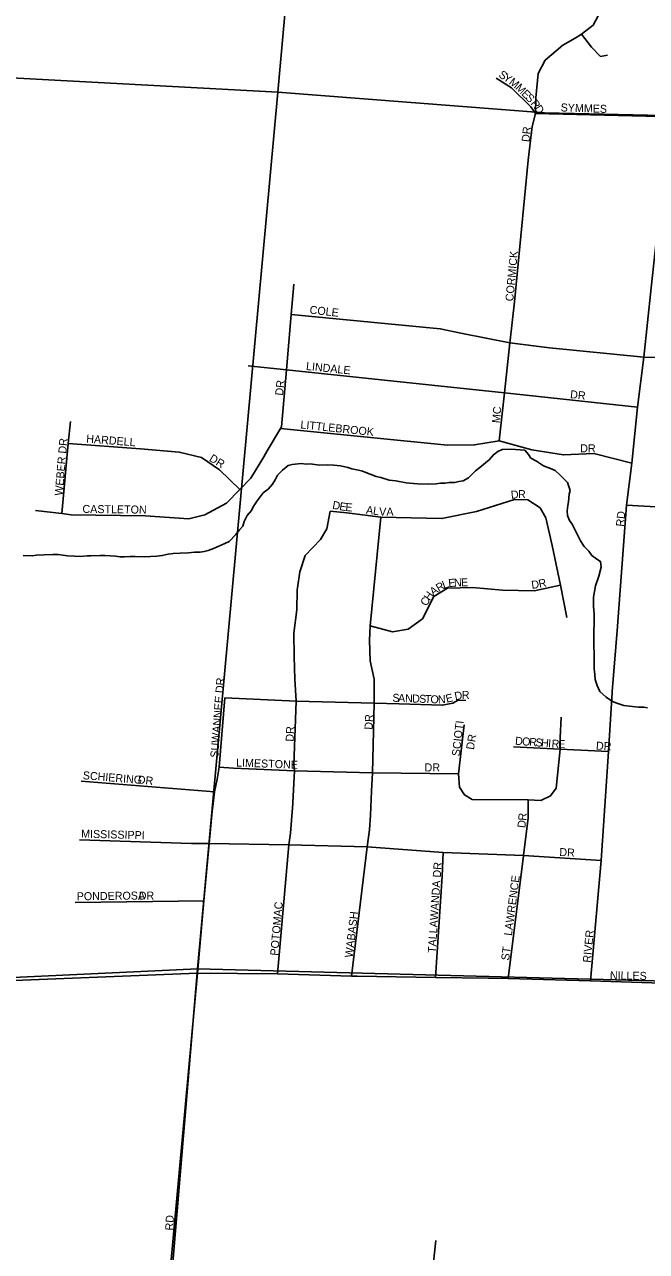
# Model space of a CAD drawing. Extents: x 1310247 to 1552180, y 377264 to 706493.
# Drawn here: x 1379977 to 1383863, y 492282 to 499946 of the extents above; entities that cross this region are included whole.
import ezdxf

# ---------------------------------------------------------------- set-up
doc = ezdxf.new("R2010")
doc.units = 0
for name, color, linetype in [('GM_X_City_Street', 7, 'Continuous'), ('GM_X_City_Street_Text', 7, 'Continuous'), ('GM_X_Minor_River', 7, 'Continuous'), ('GM_X_Section', 7, 'Continuous')]:
    doc.layers.add(name, color=color, linetype=linetype)

msp = doc.modelspace()

# ---------------------------------------------------------------- linework, layer by layer
at = {"layer": 'GM_X_City_Street'}
for points in [[(1383169.7, 499391.9), (1383172.5, 499487.2), (1383187.4, 499639.4), (1383231, 499722.8), (1383340.9, 499817.1), (1383417.4, 499861.5), (1383456.3, 499885.7), (1383529.4, 499942.1), (1383575, 500027.5), (1383609.4, 500107.7)], [(1383456.3, 499885.7), (1383520.7, 499803.8), (1383575.7, 499746.6), (1383619.8, 499753.9)], [(1382923.5, 499610.7), (1383020.8, 499551.1), (1383140, 499433), (1383169.6, 499390.1)], [(1383011.3, 497975.5), (1383038.7, 498213), (1383055.2, 498386.7), (1383124.9, 499098.9), (1383149.8, 499309.4), (1383169.6, 499390.1), (1383169.7, 499391.9)], [(1383169.6, 499390.1), (1383945.1, 499372.3), (1384008, 499370.5)], [(1383682.8, 496186.3), (1383683, 496188.7), (1383737.6, 496943.7), (1383770.9, 497206.9), (1383807.6, 497555.8), (1383847.3, 497868), (1383892.8, 498301.1), (1383933.6, 498687.1), (1383986.9, 499101.7), (1384008, 499370.5)], [(1381471.5, 497245.8), (1381471.6, 497246), (1381494, 497282.9), (1381576.4, 497422.8), (1381582.9, 497433.7), (1381613.6, 497789.6), (1381643.4, 498135.3), (1381659.8, 498325.1)], [(1381643.4, 498135.3), (1382574.9, 498045.6), (1382714.5, 498016.9), (1383009.3, 497957.5), (1383256.9, 497926.1), (1383847.3, 497868), (1383987.2, 497865.5), (1383996.5, 497864.8)], [(1382943.1, 497345.5), (1382975.9, 497646.1), (1383009.3, 497957.5), (1383011.3, 497975.5)], [(1381374, 497814.8), (1381613.6, 497789.6), (1382975.9, 497646.1), (1383807.6, 497555.8)], [(1380209.1, 496891), (1380250.3, 497329.8), (1380263.7, 497466.9)], [(1381576.4, 497422.8), (1382137.9, 497367.4), (1382619.6, 497317.9), (1382788.7, 497319.7), (1382943.1, 497345.5), (1383147.1, 497290.3), (1383343.8, 497257.2), (1383534.6, 497265.6), (1383770.9, 497206.9)], [(1380250.3, 497329.8), (1380701.8, 497295.4), (1380943.5, 497274.9), (1381083, 497242.3), (1381195.6, 497164), (1381321.8, 497041.2)], [(1380046.2, 496910.2), (1380209.1, 496891), (1380267.8, 496884), (1380729.9, 496877.6), (1381003.7, 496858.5), (1381104.2, 496882.8), (1381239.7, 496956.5), (1381321.8, 497041.2), (1381390.7, 497112.3), (1381471.5, 497245.8)], [(1381991.8, 496896.5), (1382202.5, 496869.1), (1382584.8, 496859.6), (1382800.7, 496904.5), (1383039, 496978.5), (1383121.6, 496977.6), (1383198.3, 496928.1), (1383234.9, 496864.4), (1383273.8, 496692.1), (1383325.7, 496443.2), (1383365.8, 496242.6)], [(1381682.3, 496427), (1381697.7, 496526.8), (1381730.6, 496629.6), (1381826.2, 496729.9), (1381866.3, 496795.9), (1381887, 496906.6)], [(1381887, 496906.6), (1381990.9, 496896.6), (1381991.8, 496896.5)], [(1382138.7, 495008.3), (1382144.4, 495158), (1382152.2, 495272.6), (1382162.2, 495706.8), (1382161.2, 495856.3), (1382137.4, 495971.1), (1382131.8, 496099.6), (1382136.5, 496189.9), (1382202.5, 496869.1)], [(1383737.6, 496943.7), (1384439.2, 496903.7), (1385275.6, 496868.4), (1385668, 496863.5), (1386156.4, 496848.2)], [(1381662.5, 495998.6), (1381658.7, 496144.7), (1381677.5, 496289.8), (1381680.5, 496415.8), (1381682.3, 496427)], [(1382136.5, 496189.9), (1382275.7, 496152.9), (1382373.6, 496168.3), (1382464.5, 496234.3), (1382535.2, 496373.1), (1382620.2, 496425.7), (1382775.9, 496430.2), (1382963.5, 496412.5), (1383161.7, 496408.9), (1383325.7, 496443.2)], [(1383648.7, 495778.8), (1383682.8, 496186.3)], [(1381653.5, 495086.3), (1381663.8, 495285.2), (1381658.9, 495321.8), (1381674.3, 495720.1), (1381666.3, 495857.8), (1381662.5, 495998.6)], [(1381186.8, 495270.4), (1381192.8, 495306.3), (1381227.5, 495739.8)], [(1381227.5, 495739.8), (1381674.3, 495720.1), (1382162.2, 495706.8), (1382316.8, 495703.4), (1382587.5, 495694.2), (1382653.5, 495707.6), (1382686.1, 495725.1), (1382734.6, 495723.5)], [(1383512.9, 493973.4), (1383580.5, 494724.6), (1383625.2, 495404), (1383648.2, 495773.1), (1383648.7, 495778.8)], [(1382723.1, 495571.9), (1382689.1, 495266.2), (1382694.3, 495181.9), (1382725.8, 495133.7), (1382773.9, 495105.2), (1383124.7, 495103.3), (1383203.2, 495098.6), (1383263.5, 495127.3), (1383298.1, 495175.2), (1383323, 495418.6), (1383323, 495491.4), (1383330.6, 495619.8)], [(1383031.3, 495433.5), (1383323, 495418.6), (1383625.2, 495404)], [(1381152.8, 495063.8), (1381164.9, 495153.2), (1381180.2, 495231.2), (1381186.8, 495270.4)], [(1381192.8, 495306.3), (1381282.3, 495301.5), (1381663.8, 495285.2), (1382152.2, 495272.6), (1382689.1, 495266.2)], [(1380329.7, 495218.7), (1381164.9, 495153.2)], [(1381056.9, 494021), (1381097.4, 494473.1), (1381131.1, 494830.5), (1381148.5, 495031.8), (1381152.8, 495063.8)], [(1381557.8, 494016.1), (1381628.1, 494821.8), (1381637.8, 494894.1), (1381653.2, 495080), (1381653.5, 495086.3)], [(1383124.5, 494990.8), (1383124.7, 495103.3)], [(1382019.9, 494001.9), (1382118.5, 494810.3), (1382132.9, 494916.2), (1382138.7, 495006.8), (1382138.7, 495008.3)], [(1382998.1, 493986.7), (1383094.4, 494754.7), (1383124.5, 494989.8), (1383124.5, 494990.8)], [(1380321, 494853.6), (1381020.4, 494830.5), (1381082, 494830.5)], [(1381082, 494830.5), (1381131.1, 494830.5), (1381628.1, 494821.8), (1382118.5, 494810.3), (1382593.3, 494774.8), (1383094.4, 494754.7), (1383580.5, 494724.6)], [(1382544.2, 493994.3), (1382586.8, 494626.2), (1382593.3, 494774.8)], [(1380293.1, 494461.6), (1381097.4, 494473.1)], [(1377947.4, 493892.3), (1377971.7, 493893.3), (1378693.2, 493924.1), (1378973.5, 493936.6), (1381056.9, 494021), (1381557.8, 494016.1), (1382019.9, 494001.9), (1382054.4, 494000.8), (1382544.2, 493994.3), (1382875.8, 493989.9), (1382998.1, 493986.7), (1383512.9, 493973.4)], [(1380836.8, 491642.5), (1380837, 491645.2), (1380886.7, 492159.9), (1381056.9, 494021)], [(1383512.9, 493973.4), (1384791.5, 493931), (1385872.9, 493866.8), (1386372.5, 493820.1), (1386688.2, 493789.8), (1386896.6, 493764.5), (1387216.2, 493724.1), (1387546.5, 493685.2)], [(1382523, 492136.7), (1382523.1, 492137.2), (1382547.1, 492350.2)]]:
    msp.add_lwpolyline(points, dxfattribs=at)
at = {"layer": 'GM_X_Minor_River'}
for points in [[(1380602.4, 496620.9), (1380636.6, 496622.1), (1380668.7, 496623.3), (1380724.9, 496621.8), (1380803.4, 496625.8), (1380837.6, 496629), (1380874, 496638.1), (1380906.2, 496641.2), (1380948.5, 496644.2), (1381000.8, 496646.8), (1381039, 496649.9), (1381075.2, 496651), (1381099.4, 496654.4), (1381123.7, 496659.8), (1381158.2, 496673), (1381190.7, 496688.2), (1381229.3, 496705.3), (1381255.7, 496716.6), (1381297, 496759.8), (1381319.9, 496789.3), (1381340.6, 496812.9), (1381349.4, 496840.8), (1381368.5, 496878.5), (1381395.4, 496909.9), (1381406.1, 496933.7), (1381431.2, 496971.3), (1381468.7, 497020.5), (1381499.4, 497043.8), (1381526.3, 497075.3), (1381543.1, 497101), (1381557.9, 497130.7), (1381588.9, 497162), (1381623.8, 497191.3), (1381650.1, 497198.6), (1381704.5, 497203.3), (1381736.6, 497200.4), (1381760.7, 497201.8), (1381820.8, 497194.3), (1381867, 497195.1), (1381909.1, 497194), (1381951.2, 497188.9), (1381997.1, 497179.7), (1382023, 497171), (1382063, 497161.9), (1382088.9, 497155.2), (1382136.7, 497137.9), (1382174.4, 497122.9), (1382202.4, 497116.2), (1382256.2, 497100.7), (1382296.2, 497095.7), (1382362.2, 497083.9), (1382408.3, 497078.7), (1382434.3, 497076.1), (1382498.6, 497074.4), (1382548.9, 497077.1), (1382575.1, 497080.5), (1382605.2, 497081.7), (1382629.4, 497085.1), (1382665.6, 497086.2), (1382689.8, 497091.6), (1382718.1, 497094.9), (1382750.7, 497114.1), (1382794.1, 497159.2), (1382822.7, 497178.6), (1382880.2, 497227.3), (1382907.2, 497258.8), (1382933.8, 497278.2), (1382962.3, 497291.5), (1383016.6, 497294.1), (1383102.8, 497287.9), (1383126.2, 497261.2), (1383141.6, 497236.7), (1383175.3, 497217.7), (1383218.7, 497188.5), (1383264.5, 497173.3), (1383292.3, 497160.5), (1383323.6, 497131.6), (1383370.7, 497086.2), (1383385.4, 497035.6), (1383380.7, 497011.6), (1383375.5, 496965.5), (1383370.9, 496941.5), (1383367.9, 496907.5), (1383369.2, 496879.3), (1383382.5, 496848.8), (1383397.9, 496824.3), (1383413.2, 496795.8), (1383451.4, 496720.5), (1383474.6, 496685.8), (1383503.9, 496656.9), (1383521.3, 496630.3), (1383552.9, 496607.4), (1383576.6, 496592.8), (1383579.6, 496556.5), (1383566.1, 496500.6), (1383544.4, 496438.9), (1383532.5, 496368.9), (1383533, 496312.7), (1383535.7, 496260.4), (1383536.8, 496228.2), (1383534.3, 496133.8)], [(1379967.8, 496629.2), (1380024, 496627.8), (1380052.2, 496631.1), (1380098.5, 496633.9), (1380152.8, 496636.5), (1380187, 496635.6), (1380245, 496628.1), (1380289.1, 496625), (1380325.3, 496624), (1380367.5, 496627), (1380391.6, 496626.4), (1380449.9, 496628.9), (1380478.1, 496630.2), (1380546.2, 496624.4), (1380574.3, 496621.7), (1380602.4, 496620.9)], [(1383534.3, 496133.8), (1383534.7, 496073.6), (1383537, 496007.2), (1383536.4, 495983.1), (1383536.7, 495920.8), (1383539.8, 495886.6), (1383543, 495854.4), (1383556.1, 495817.9), (1383571.2, 495779.3), (1383610.4, 495744.2), (1383651.9, 495717), (1383677.7, 495706.3), (1383721.5, 495693.1), (1383775.6, 495685.7), (1383813.7, 495682.7), (1383845.8, 495681.9), (1383869.8, 495677.3)]]:
    msp.add_lwpolyline(points, dxfattribs=at)
at = {"layer": 'GM_X_Section'}
for points in [[(1386797.9, 504663.1), (1386361.6, 499322.8), (1383225, 499394.5), (1381559.9, 499522.7), (1382002.8, 504454.9)], [(1382002.8, 504454.9), (1381559.9, 499522.7), (1377336.9, 499751.3), (1377441.6, 499870.9), (1377544.2, 499984.6)], [(1377336.9, 499751.3), (1381559.9, 499522.7), (1381056.6, 494047.8), (1375560.3, 493789.5)]]:
    msp.add_lwpolyline(points, dxfattribs=at)
for points in [[(1381559.9, 499522.7), (1383225, 499394.5), (1386361.6, 499322.8), (1385887.9, 493921.2), (1381056.6, 494047.8)], [(1375560.3, 493789.5), (1381056.6, 494047.8), (1380602.9, 488643.8), (1375156.7, 488824.4)], [(1381056.6, 494047.8), (1385887.9, 493921.2), (1385461, 488464.6), (1380602.9, 488643.8)]]:
    msp.add_lwpolyline(points, close=True, dxfattribs=at)

# ---------------------------------------------------------------- texts
at = {"layer": 'GM_X_City_Street_Text'}
for s, rotation, p in [('S', 326.16975, (1382935.2, 499621.9)), ('Y', 326.16748, (1382964.4, 499602.3)), ('M', 322.23764, (1383000.2, 499578.4)), ('M', 315.18676, (1383040.8, 499547.1)), ('E', 314.86478, (1383078.2, 499510)), ('S', 314.87883, (1383103, 499485)), ('R', 308.65033, (1383136.2, 499451.7)), ('D', 303.95981, (1383160.3, 499421.7)), ('SYMMES', 358.05773, (1383326.3, 499403.5)), ('DR', 83.98829, (1383131.9, 499210.3)), ('CORMICK', 84.66849, (1383030.6, 498215.4)), ('COLE', 353.66014, (1381756.3, 498140.7)), ('LINDALE', 354.29067, (1381734.1, 497788.5)), ('DR', 83.98889, (1381591.9, 497626.3)), ('DR', 353.9889, (1383384.2, 497612.5)), ('MC', 84.80332, (1382947, 497454.6)), ('LITTLEBROOK', 354.05405, (1381699, 497423.5)), ('WEBER DR', 85.16923, (1380214.7, 497001.3)), ('HARDELL', 355.60039, (1380361.1, 497334.9)), ('DR', 328.00014, (1381126.3, 497223.6)), ('DR', 0.00001, (1383449.2, 497273.9)), ('D', 6.03246, (1383018.3, 496982.9)), ('R', 0.64361, (1383060.8, 496987.5)), ('CASTLETON', 359.29306, (1380338.5, 496895.5)), ('D', 350.137, (1381897.8, 496921.7)), ('E', 350.12893, (1381941.1, 496914.2)), ('E', 354.94476, (1381980.3, 496907.6)), ('A', 352.34903, (1382108.5, 496891)), ('L', 352.41055, (1382152.2, 496885.2)), ('V', 357.29069, (1382191.7, 496880.1)), ('A', 359.9533, (1382238.2, 496878)), ('RD', 83.99398, (1383721.5, 496807.9)), ('E', 4.95081, (1382626.8, 496431.7)), ('N', 1.68308, (1382661.1, 496434.7)), ('E', 1.68905, (1382705.1, 496436)), ('A', 35.07527, (1382530.2, 496376.3)), ('R', 30.28702, (1382565.2, 496401)), ('L', 20.7815, (1382597.5, 496420)), ('D', 8.08065, (1383147.5, 496420.4)), ('R', 11.70104, (1383194.4, 496427.2)), ('C', 61.34399, (1382490.4, 496309.6)), ('H', 55.79767, (1382508.8, 496343.3)), ('SUWANNEE DR', 85.47149, (1381187, 495364.5)), ('S', 357.81368, (1382274.9, 495716.3)), ('A', 357.80286, (1382310, 495715)), ('N', 357.80293, (1382354, 495713.3)), ('D', 357.81419, (1382398, 495711.6)), ('S', 357.81296, (1382442, 495709.9)), ('T', 357.80003, (1382477.1, 495708.6)), ('O', 357.80852, (1382512.3, 495707.2)), ('N', 2.76631, (1382561, 495705.6)), ('E', 13.50309, (1382615.1, 495709.1)), ('D', 10.43974, (1382668.3, 495725.5)), ('R', 1.03214, (1382709.4, 495733.2)), ('DR', 86.98872, (1382150.6, 495540.2)), ('SCIOTI', 83.66087, (1382696.3, 495373.6)), ('DR', 86.98872, (1381657.8, 495465.4)), ('DR', 81.02707, (1382784.8, 495413.5)), ('D', 355.60213, (1383040.8, 495447.9)), ('O', 355.60107, (1383084.6, 495444.5)), ('R', 355.60465, (1383128.5, 495441.1)), ('S', 355.5971, (1383168, 495438.1)), ('H', 355.60696, (1383203.1, 495435.4)), ('I', 355.60297, (1383247, 495432)), ('R', 355.60465, (1383268.9, 495430.3)), ('E', 358.0272, (1383310.7, 495427.2)), ('DR', 356.82185, (1383546.5, 495417.1)), ('LIMESTONE', 357.82503, (1381298, 495311.5)), ('SCHIERING', 355.3641, (1380339.2, 495232.3)), ('DR', 0.00001, (1382476.8, 495280.7)), ('DR', 353.99459, (1380682.6, 495205.9)), ('D', 82.91157, (1383105.5, 494925.1)), ('R', 85.90997, (1383111.2, 494971.5)), ('MISSISSIPPI', 358.51294, (1380329.9, 494867.1)), ('DR', 356.98299, (1383317.7, 494752.7)), ('TALLAWANDA DR', 86.24789, (1382546.6, 494145.5)), ('LAWRENCE', 82.50398, (1383021.9, 494251.7)), ('PONDEROSA', 0.69123, (1380303.1, 494475.5)), ('DR', 0.00001, (1380690.4, 494479.9)), ('POTOMAC', 84.95717, (1381561, 494128.1)), ('WABASH', 83.23385, (1382027.5, 494115.2)), ('RIVER', 84.55745, (1383514.7, 494084.2)), ('ST', 82.87245, (1383004.3, 494097.7)), ('NILLES', 358.80713, (1383634.2, 493982.7)), ('RD', 86.98872, (1380905.4, 492411.8))]:
    msp.add_text(s, height=50, rotation=rotation, dxfattribs=at).set_placement(p)

doc.saveas('drawing.dxf')
